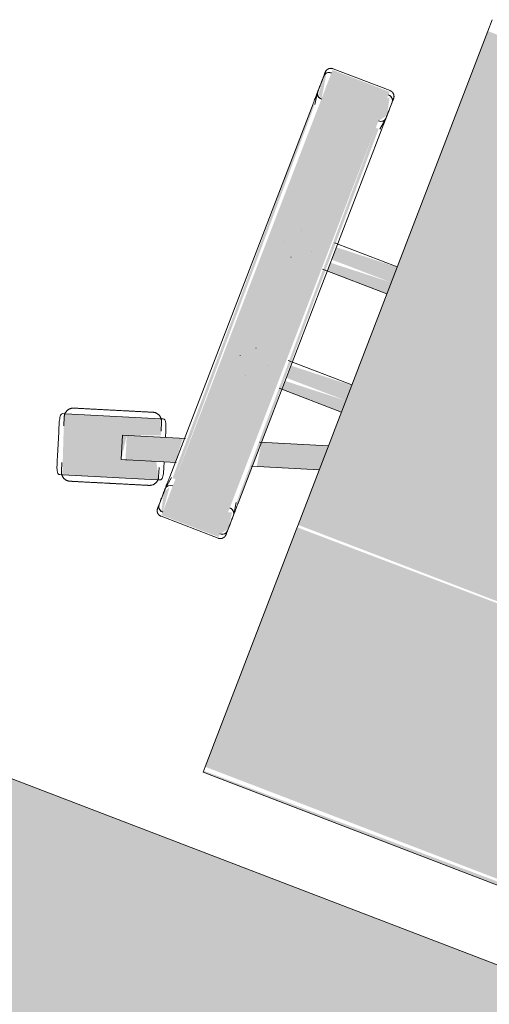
# Model space of a CAD drawing. Header units: millimetres. Extents: x -526411 to -400573, y 47353 to 130199.
# Tile 316 of 543: x -479863 to -479619, y 102110 to 102623. Entities that reach past the tile are written whole.
import ezdxf

# ---------------------------------------------------------------- set-up
doc = ezdxf.new("R2010")
doc.units = ezdxf.units.MM
doc.layers.add('I-FURN', color=30, linetype='Continuous', lineweight=18)

# ---------------------------------------------------------------- blocks, each defined once
blk = doc.blocks.new('80_KA_CE2_coupe werkplek 2P - Type 2-221680-3e Verdieping - Percelen telling LI')
at = {"layer": 'I-FURN'}
blk.add_hatch(color=122, dxfattribs=at).paths.add_polyline_path([(825, 46.57), (825, 846.57), (-825, 846.57), (-825, 46.57), (815, 46.57)], flags=0)
blk.add_line((825, 846.57), (-825, 846.57), dxfattribs=at)
blk = doc.blocks.new('82_3B_bureaustoel - directie vierkant - 82_3B_bureaustoel - directie vierkant-V31-3e Verdieping - Percelen telling LI')
at = {"layer": 'I-FURN'}
for points in [[(203.2, -103.38), (203.2, 171.84), (-203.2, 171.84), (-203.2, -103.38), (137.15, -103.38)], [(-239.51, 104), (-239.51, 124.06), (-271.26, 124.06), (-271.26, 104)], [(-271.26, -104), (-273.51, 104), (-274.44, 102.78), (-272.85, -104), (-272.09, -104)], [(-239.51, -104), (-239.51, 104), (-271.26, 104), (-271.26, -104)], [(-236.34, -104), (-237.93, 104), (-239.51, 104), (-237.27, -104), (-236.45, -104)], [(-203.2, 34.13), (-203.2, 40.26), (-236.34, 38.62), (-236.34, 34.13), (-209.52, 34.13)], [(-203.2, 31.75), (-203.2, 34.13), (-236.34, 34.13), (-236.34, 31.75), (-208.6, 31.75)], [(-203.2, 25.62), (-203.2, 31.75), (-236.34, 30.02), (-236.34, 25.62), (-206.25, 25.62)], [(-203.2, -31.75), (-203.2, -25.62), (-236.34, -27.34), (-236.34, -31.75), (-219.15, -31.75)], [(-203.2, -34.13), (-203.2, -31.75), (-236.34, -31.75), (-236.34, -34.13), (-218.24, -34.13)], [(-203.2, -40.26), (-203.2, -34.13), (-236.34, -35.86), (-236.34, -40.26), (-215.89, -40.26)], [(-239.51, -124.06), (-239.51, -104), (-271.26, -104), (-271.26, -124.06), (-249.12, -124.06)], [(203.2, -106.04), (203.2, -103.38), (-203.2, -104.71), (-203.2, -106.04), (138.17, -106.04)], [(203.2, -238.17), (203.2, -106.04), (-203.2, -106.04), (-203.2, -238.17), (-113.6, -238.17)], [(203.2, -241.23), (203.2, -238.17), (-203.2, -240.34), (-202.02, -241.23), (202.14, -241.23)]]:
    blk.add_hatch(color=122, dxfattribs=at).paths.add_polyline_path(points, flags=0)
h = blk.add_hatch(color=122, dxfattribs=at)
h.paths.add_polyline_path([(-239.51, 107.78), (-236.34, 112.11), (-238.5, 121.43), (-239.51, 120.38), (-239.51, 110.35)], flags=0)
h.paths.add_polyline_path([(-271.26, 107.82), (-273.42, 120.38), (-274.44, 119.44), (-273.53, 109.9), (-271.56, 108.09)], flags=0)
h = blk.add_hatch(color=122, dxfattribs=at)
h.paths.add_polyline_path([(-203.2, -72.7), (-203.2, -59.35), (-236.34, -70.11), (-234.13, -82.75), (-205.51, -73.45)], flags=0)
h.paths.add_polyline_path([(-274.44, -95.85), (-275.3, -82.77), (-302.36, -91.57), (-298.44, -103.65), (-275.13, -96.07)], flags=0)
h = blk.add_hatch(color=122, dxfattribs=at)
h.paths.add_polyline_path([(-278.6, -107.21), (-277.78, -105.66), (-278.61, -107.18)], flags=0)
h.paths.add_polyline_path([(-279.21, -107.41), (-283.82, -98.9), (-298.44, -103.65), (-302.36, -91.57), (-286.35, -85.42), (-289.73, -77.45), (-337.44, -92.95), (-326.92, -122.92), (-279.92, -107.64)], flags=0)
h.paths.add_polyline_path([(-299.1, -103.86), (-301.17, -104.53), (-303.02, -91.78)], flags=0)
h = blk.add_hatch(color=122, dxfattribs=at)
h.paths.add_polyline_path([(-239.51, -122.36), (-236.34, -118.62), (-237.54, -109.59), (-239.51, -110.35), (-239.51, -120.38)], flags=0)
h.paths.add_polyline_path([(-271.26, -122.36), (-272.57, -109.02), (-274.44, -112.11), (-272.28, -121.43)], flags=0)
for p, q in [((-203.2, 171.84), (-203.2, 178.18)), ((-203.2, -103.38), (-203.2, 171.84)), ((-239.51, 124.72), (-271.26, 124.72)), ((-274.44, 119.44), (-274.44, 110.74)), ((-236.34, 110.7), (-236.34, 119.44)), ((-274.44, 111.4), (-274.44, 110.74)), ((-274.41, 110.32), (-273.43, 104)), ((-236.37, 110.29), (-237.34, 104)), ((-236.34, 110.7), (-236.34, 111.36)), ((-274.44, 104), (-274.44, -104)), ((-236.34, -104), (-236.34, 104)), ((-256.56, 40.48), (-256.51, 40.48)), ((-203.2, 40.48), (-238.16, 40.48)), ((-262.93, 31.77), (-262.93, 31.75)), ((-247.85, 31.77), (-247.85, 31.81)), ((-256.52, 25.4), (-256.56, 25.4)), ((-239, 25.4), (-203.2, 25.4)), ((-256.56, -25.4), (-256.51, -25.4)), ((-203.2, -25.4), (-238.69, -25.4)), ((-262.93, -31.77), (-262.93, -31.81)), ((-247.85, -31.77), (-247.85, -31.75)), ((-256.52, -40.48), (-256.56, -40.48)), ((-237.93, -40.48), (-203.2, -40.48)), ((-237.27, -70.42), (-203.2, -59.35)), ((-203.2, -72.7), (-236.76, -83.61)), ((-336.73, -92.72), (-289.73, -77.45)), ((-289.73, -77.45), (-288.41, -77.02)), ((-287.2, -83.3), (-288.67, -78.77)), ((-302.36, -91.57), (-273.96, -82.34)), ((-305.1, -92.45), (-303.02, -91.78)), ((-303.02, -91.78), (-302.81, -91.71)), ((-302.53, -91.62), (-302.36, -91.57)), ((-338.05, -93.15), (-336.73, -92.72)), ((-336.82, -94.42), (-335.35, -98.95)), ((-305.1, -92.46), (-301.17, -104.53)), ((-273.99, -95.7), (-298.44, -103.65)), ((-279.84, -105.95), (-281.31, -101.42)), ((-336.71, -102.73), (-332.79, -114.81)), ((-336.71, -102.73), (-332.79, -114.81)), ((-299.1, -103.86), (-301.17, -104.53)), ((-298.44, -103.65), (-299.1, -103.86)), ((-278.6, -107.21), (-279.92, -107.64)), ((-274.41, -110.32), (-273.43, -104)), ((-236.37, -110.29), (-237.34, -104)), ((-203.2, -106.04), (-203.2, -103.38)), ((-203.2, -238.17), (-203.2, -106.04)), ((-279.92, -107.64), (-326.92, -122.92)), ((-274.44, -110.74), (-274.44, -119.44)), ((-274.44, -110.74), (-274.44, -111.4)), ((-236.34, -119.44), (-236.34, -110.7)), ((-236.34, -111.36), (-236.34, -110.7)), ((-329.46, -117.06), (-327.99, -121.59)), ((-326.92, -122.92), (-328.24, -123.34)), ((-271.26, -124.72), (-239.51, -124.72)), ((-203.2, -241.23), (-203.2, -238.17)), ((-203.2, -241.23), (203.2, -241.23))]:
    blk.add_line(p, q, dxfattribs=at)
at = {"layer": 'I-FURN', "flags": 128}
for points in [[(-274.44, 121.54), (-274.44, 121.67), (-274.43, 121.8), (-274.42, 121.92), (-274.4, 122.05), (-274.38, 122.17), (-274.35, 122.3), (-274.32, 122.42), (-274.28, 122.54), (-274.24, 122.66), (-274.19, 122.78), (-274.14, 122.9), (-274.08, 123.01), (-274.02, 123.12), (-273.95, 123.23), (-273.88, 123.34), (-273.81, 123.44), (-273.73, 123.54), (-273.65, 123.64), (-273.57, 123.73), (-273.48, 123.82), (-273.38, 123.91), (-273.29, 123.99), (-273.19, 124.07), (-273.08, 124.14), (-272.98, 124.22), (-272.87, 124.28), (-272.76, 124.34), (-272.65, 124.4), (-272.53, 124.45), (-272.41, 124.5), (-272.3, 124.55), (-272.17, 124.59), (-272.05, 124.62), (-271.93, 124.65), (-271.8, 124.67), (-271.68, 124.69), (-271.55, 124.71), (-271.43, 124.71), (-271.3, 124.72), (-271.26, 124.72)], [(-239.51, 124.72), (-239.39, 124.72), (-239.26, 124.71), (-239.13, 124.7), (-239.01, 124.68), (-238.88, 124.66), (-238.76, 124.63), (-238.64, 124.6), (-238.52, 124.56), (-238.4, 124.52), (-238.28, 124.47), (-238.16, 124.42), (-238.05, 124.36), (-237.94, 124.3), (-237.83, 124.23), (-237.72, 124.16), (-237.62, 124.09), (-237.52, 124.01), (-237.42, 123.93), (-237.33, 123.85), (-237.24, 123.76), (-237.15, 123.66), (-237.07, 123.57), (-236.99, 123.47), (-236.91, 123.36), (-236.84, 123.26), (-236.78, 123.15), (-236.71, 123.04), (-236.66, 122.93), (-236.6, 122.81), (-236.55, 122.69), (-236.51, 122.58), (-236.47, 122.45), (-236.44, 122.33), (-236.41, 122.21), (-236.39, 122.08), (-236.37, 121.96), (-236.35, 121.83), (-236.34, 121.71), (-236.34, 121.58), (-236.34, 121.54)], [(-274.44, 120.11), (-274.44, 120.37), (-274.44, 120.61), (-274.44, 120.83), (-274.44, 121.01), (-274.44, 121.17), (-274.44, 121.3), (-274.44, 121.4), (-274.44, 121.48), (-274.44, 121.52), (-274.44, 121.54)], [(-274.44, 121.54), (-274.44, 121.53), (-274.44, 121.49), (-274.44, 121.42), (-274.44, 121.32), (-274.44, 121.19), (-274.44, 121.04), (-274.44, 120.86), (-274.44, 120.65), (-274.44, 120.42), (-274.44, 120.16), (-274.44, 119.87), (-274.44, 119.56), (-274.44, 119.23), (-274.44, 118.86), (-274.44, 118.48), (-274.44, 118.07), (-274.44, 117.64), (-274.44, 117.19), (-274.44, 116.72), (-274.44, 116.22), (-274.44, 115.71), (-274.44, 115.18), (-274.44, 114.63), (-274.44, 114.06), (-274.44, 113.48), (-274.44, 112.88), (-274.44, 112.27), (-274.44, 111.64), (-274.44, 111.01), (-274.44, 110.36), (-274.44, 109.7), (-274.44, 109.03), (-274.44, 108.36), (-274.44, 107.67), (-274.44, 106.98), (-274.44, 106.29), (-274.44, 105.59), (-274.44, 104.89), (-274.44, 104.19), (-274.44, 104)], [(-236.34, 104), (-236.34, 104.7), (-236.34, 105.4), (-236.34, 106.1), (-236.34, 106.8), (-236.34, 107.49), (-236.34, 108.17), (-236.34, 108.85), (-236.34, 109.52), (-236.34, 110.18), (-236.34, 110.83), (-236.34, 111.47), (-236.34, 112.1), (-236.34, 112.72), (-236.34, 113.32), (-236.34, 113.91), (-236.34, 114.48), (-236.34, 115.03), (-236.34, 115.57), (-236.34, 116.09), (-236.34, 116.59), (-236.34, 117.06), (-236.34, 117.52), (-236.34, 117.96), (-236.34, 118.37), (-236.34, 118.76), (-236.34, 119.13), (-236.34, 119.47), (-236.34, 119.79), (-236.34, 120.08), (-236.34, 120.35), (-236.34, 120.59), (-236.34, 120.81), (-236.34, 121), (-236.34, 121.16), (-236.34, 121.29), (-236.34, 121.39), (-236.34, 121.47), (-236.34, 121.52), (-236.34, 121.54)], [(-236.34, 121.54), (-236.34, 121.53), (-236.34, 121.49), (-236.34, 121.42), (-236.34, 121.32), (-236.34, 121.19), (-236.34, 121.04), (-236.34, 120.86), (-236.34, 120.65), (-236.34, 120.42), (-236.34, 120.16), (-236.34, 120.11)], [(-314.22, -82.06), (-313.43, -81.81), (-312.65, -81.56), (-311.88, -81.3), (-311.1, -81.05), (-310.33, -80.8), (-309.57, -80.55), (-308.81, -80.31), (-308.07, -80.07), (-307.33, -79.83), (-306.6, -79.59), (-305.89, -79.36), (-305.19, -79.13), (-304.5, -78.91), (-303.83, -78.69), (-303.18, -78.48), (-302.54, -78.27), (-301.93, -78.07), (-301.33, -77.88), (-300.75, -77.69), (-300.19, -77.51), (-299.66, -77.34), (-299.15, -77.17), (-298.67, -77.01), (-298.2, -76.86), (-297.77, -76.72), (-297.36, -76.59), (-296.98, -76.46), (-296.62, -76.35), (-296.3, -76.24), (-296, -76.15), (-295.73, -76.06), (-295.49, -75.98), (-295.28, -75.91), (-295.1, -75.85), (-294.95, -75.81), (-294.84, -75.77), (-294.75, -75.74), (-294.7, -75.72), (-294.67, -75.71)], [(-294.67, -75.71), (-294.69, -75.72), (-294.73, -75.73), (-294.81, -75.76), (-294.92, -75.79), (-295.06, -75.84), (-295.23, -75.9), (-295.43, -75.96), (-295.66, -76.04), (-295.92, -76.12), (-296.21, -76.22), (-296.53, -76.32), (-296.88, -76.43), (-297.25, -76.55), (-297.66, -76.68), (-298.08, -76.82), (-298.54, -76.97), (-299.02, -77.13), (-299.52, -77.29), (-300.05, -77.46), (-300.6, -77.64), (-301.17, -77.83), (-301.76, -78.02), (-302.37, -78.22), (-303.01, -78.42), (-303.66, -78.63), (-304.32, -78.85), (-305, -79.07), (-305.7, -79.3), (-306.41, -79.53), (-307.13, -79.76), (-307.87, -80), (-308.61, -80.24), (-309.37, -80.49), (-310.13, -80.74), (-310.89, -80.99), (-311.67, -81.24), (-312.44, -81.49), (-313.22, -81.74), (-314, -82), (-314.22, -82.06)], [(-294.67, -75.71), (-294.49, -75.66), (-294.3, -75.61), (-294.12, -75.57), (-293.93, -75.54), (-293.74, -75.51), (-293.55, -75.49), (-293.36, -75.48), (-293.17, -75.48), (-292.98, -75.49), (-292.79, -75.5), (-292.6, -75.52), (-292.41, -75.55), (-292.23, -75.58), (-292.04, -75.62), (-291.86, -75.67), (-291.67, -75.73), (-291.49, -75.8), (-291.32, -75.87), (-291.14, -75.95), (-290.97, -76.03), (-290.81, -76.12), (-290.65, -76.22), (-290.49, -76.33), (-290.33, -76.44), (-290.18, -76.56), (-290.04, -76.68), (-289.9, -76.81), (-289.76, -76.95), (-289.63, -77.09), (-289.51, -77.23), (-289.39, -77.38), (-289.28, -77.53), (-289.18, -77.69), (-289.08, -77.86), (-288.99, -78.02), (-288.9, -78.19), (-288.82, -78.37), (-288.75, -78.54), (-288.69, -78.72), (-288.67, -78.77)], [(-314.22, -82.06), (-315, -82.32), (-315.78, -82.57), (-316.56, -82.82), (-317.33, -83.08), (-318.1, -83.33), (-318.86, -83.57), (-319.62, -83.82), (-320.36, -84.06), (-321.1, -84.3), (-321.83, -84.54), (-322.54, -84.77), (-323.24, -85), (-323.93, -85.22), (-324.6, -85.44), (-325.25, -85.65), (-325.89, -85.86), (-326.51, -86.06), (-327.1, -86.25), (-327.68, -86.44), (-328.24, -86.62), (-328.77, -86.79), (-329.28, -86.96), (-329.77, -87.12), (-330.23, -87.27), (-330.66, -87.41), (-331.07, -87.54), (-331.45, -87.67), (-331.81, -87.78), (-332.14, -87.89), (-332.43, -87.98), (-332.7, -88.07), (-332.94, -88.15), (-333.15, -88.22), (-333.33, -88.27), (-333.48, -88.32), (-333.59, -88.36), (-333.68, -88.39), (-333.74, -88.41), (-333.76, -88.41)], [(-333.76, -88.42), (-333.75, -88.41), (-333.7, -88.4), (-333.62, -88.37), (-333.51, -88.33), (-333.37, -88.29), (-333.2, -88.23), (-333, -88.17), (-332.77, -88.09), (-332.51, -88.01), (-332.22, -87.91), (-331.9, -87.81), (-331.55, -87.7), (-331.18, -87.58), (-330.78, -87.45), (-330.35, -87.31), (-329.89, -87.16), (-329.41, -87), (-328.91, -86.84), (-328.38, -86.67), (-327.83, -86.49), (-327.26, -86.3), (-326.67, -86.11), (-326.06, -85.91), (-325.43, -85.71), (-324.78, -85.5), (-324.11, -85.28), (-323.43, -85.06), (-322.73, -84.83), (-322.02, -84.6), (-321.3, -84.37), (-320.56, -84.13), (-319.82, -83.89), (-319.07, -83.64), (-318.31, -83.39), (-317.54, -83.14), (-316.77, -82.89), (-315.99, -82.64), (-315.21, -82.39), (-314.43, -82.13), (-314.22, -82.06)], [(-336.82, -94.42), (-336.87, -94.23), (-336.92, -94.05), (-336.96, -93.86), (-337, -93.68), (-337.02, -93.49), (-337.04, -93.3), (-337.05, -93.11), (-337.05, -92.92), (-337.05, -92.73), (-337.03, -92.54), (-337.01, -92.35), (-336.99, -92.16), (-336.95, -91.97), (-336.91, -91.79), (-336.86, -91.6), (-336.8, -91.42), (-336.74, -91.24), (-336.67, -91.06), (-336.59, -90.89), (-336.5, -90.72), (-336.41, -90.55), (-336.31, -90.39), (-336.2, -90.23), (-336.09, -90.08), (-335.98, -89.93), (-335.85, -89.78), (-335.72, -89.64), (-335.59, -89.51), (-335.45, -89.38), (-335.3, -89.26), (-335.15, -89.14), (-335, -89.03), (-334.84, -88.92), (-334.68, -88.82), (-334.51, -88.73), (-334.34, -88.65), (-334.17, -88.57), (-333.99, -88.5), (-333.81, -88.43), (-333.76, -88.42)], [(-279.84, -105.95), (-279.78, -106.13), (-279.74, -106.31), (-279.7, -106.5), (-279.66, -106.69), (-279.64, -106.88), (-279.62, -107.07), (-279.61, -107.26), (-279.61, -107.45), (-279.61, -107.64), (-279.62, -107.83), (-279.64, -108.02), (-279.67, -108.21), (-279.71, -108.39), (-279.75, -108.58), (-279.8, -108.76), (-279.86, -108.94), (-279.92, -109.12), (-279.99, -109.3), (-280.07, -109.47), (-280.16, -109.64), (-280.25, -109.81), (-280.35, -109.97), (-280.45, -110.13), (-280.56, -110.29), (-280.68, -110.44), (-280.81, -110.58), (-280.94, -110.72), (-281.07, -110.86), (-281.21, -110.98), (-281.36, -111.11), (-281.51, -111.23), (-281.66, -111.34), (-281.82, -111.44), (-281.98, -111.54), (-282.15, -111.63), (-282.32, -111.72), (-282.49, -111.8), (-282.67, -111.87), (-282.85, -111.93), (-282.9, -111.95)], [(-274.44, -104), (-274.44, -104.7), (-274.44, -105.4), (-274.44, -106.1), (-274.44, -106.8), (-274.44, -107.49), (-274.44, -108.17), (-274.44, -108.85), (-274.44, -109.52), (-274.44, -110.18), (-274.44, -110.83), (-274.44, -111.47), (-274.44, -112.1), (-274.44, -112.72), (-274.44, -113.32), (-274.44, -113.91), (-274.44, -114.48), (-274.44, -115.03), (-274.44, -115.57), (-274.44, -116.09), (-274.44, -116.59), (-274.44, -117.06), (-274.44, -117.52), (-274.44, -117.96), (-274.44, -118.37), (-274.44, -118.76), (-274.44, -119.13), (-274.44, -119.47), (-274.44, -119.79), (-274.44, -120.08), (-274.44, -120.35), (-274.44, -120.59), (-274.44, -120.81), (-274.44, -121), (-274.44, -121.16), (-274.44, -121.29), (-274.44, -121.39), (-274.44, -121.47), (-274.44, -121.52), (-274.44, -121.54)], [(-236.34, -121.54), (-236.34, -121.53), (-236.34, -121.49), (-236.34, -121.42), (-236.34, -121.32), (-236.34, -121.19), (-236.34, -121.04), (-236.34, -120.86), (-236.34, -120.65), (-236.34, -120.42), (-236.34, -120.16), (-236.34, -119.87), (-236.34, -119.56), (-236.34, -119.23), (-236.34, -118.86), (-236.34, -118.48), (-236.34, -118.07), (-236.34, -117.64), (-236.34, -117.19), (-236.34, -116.72), (-236.34, -116.22), (-236.34, -115.71), (-236.34, -115.18), (-236.34, -114.63), (-236.34, -114.06), (-236.34, -113.48), (-236.34, -112.88), (-236.34, -112.27), (-236.34, -111.64), (-236.34, -111.01), (-236.34, -110.36), (-236.34, -109.7), (-236.34, -109.03), (-236.34, -108.36), (-236.34, -107.67), (-236.34, -106.98), (-236.34, -106.29), (-236.34, -105.59), (-236.34, -104.89), (-236.34, -104.19), (-236.34, -104)], [(-302.44, -118.3), (-301.66, -118.05), (-300.88, -117.79), (-300.1, -117.54), (-299.33, -117.29), (-298.56, -117.04), (-297.8, -116.79), (-297.04, -116.54), (-296.29, -116.3), (-295.56, -116.06), (-294.83, -115.83), (-294.12, -115.59), (-293.42, -115.37), (-292.73, -115.14), (-292.06, -114.93), (-291.41, -114.71), (-290.77, -114.51), (-290.15, -114.31), (-289.55, -114.11), (-288.98, -113.92), (-288.42, -113.74), (-287.89, -113.57), (-287.38, -113.41), (-286.89, -113.25), (-286.43, -113.1), (-286, -112.96), (-285.59, -112.82), (-285.2, -112.7), (-284.85, -112.58), (-284.52, -112.48), (-284.22, -112.38), (-283.96, -112.29), (-283.72, -112.22), (-283.51, -112.15), (-283.33, -112.09), (-283.18, -112.04), (-283.06, -112), (-282.98, -111.98), (-282.92, -111.96), (-282.9, -111.95)], [(-282.9, -111.95), (-282.91, -111.95), (-282.96, -111.97), (-283.04, -111.99), (-283.15, -112.03), (-283.29, -112.08), (-283.46, -112.13), (-283.66, -112.2), (-283.89, -112.27), (-284.15, -112.36), (-284.44, -112.45), (-284.76, -112.55), (-285.11, -112.67), (-285.48, -112.79), (-285.88, -112.92), (-286.31, -113.06), (-286.76, -113.21), (-287.24, -113.36), (-287.75, -113.53), (-288.27, -113.7), (-288.82, -113.88), (-289.4, -114.06), (-289.99, -114.25), (-290.6, -114.45), (-291.23, -114.66), (-291.88, -114.87), (-292.55, -115.08), (-293.23, -115.31), (-293.93, -115.53), (-294.64, -115.76), (-295.36, -116), (-296.09, -116.24), (-296.84, -116.48), (-297.59, -116.72), (-298.35, -116.97), (-299.12, -117.22), (-299.89, -117.47), (-300.67, -117.72), (-301.45, -117.98), (-302.23, -118.23), (-302.44, -118.3)], [(-321.99, -124.65), (-322.17, -124.71), (-322.35, -124.75), (-322.54, -124.79), (-322.73, -124.83), (-322.92, -124.85), (-323.11, -124.87), (-323.3, -124.88), (-323.49, -124.88), (-323.68, -124.88), (-323.87, -124.87), (-324.06, -124.85), (-324.25, -124.82), (-324.43, -124.78), (-324.62, -124.74), (-324.8, -124.69), (-324.98, -124.63), (-325.16, -124.57), (-325.34, -124.5), (-325.51, -124.42), (-325.68, -124.33), (-325.85, -124.24), (-326.01, -124.14), (-326.17, -124.04), (-326.33, -123.92), (-326.48, -123.81), (-326.62, -123.68), (-326.76, -123.55), (-326.9, -123.42), (-327.02, -123.28), (-327.15, -123.13), (-327.27, -122.98), (-327.38, -122.83), (-327.48, -122.67), (-327.58, -122.51), (-327.67, -122.34), (-327.76, -122.17), (-327.84, -122), (-327.91, -121.82), (-327.97, -121.64), (-327.99, -121.59)], [(-302.44, -118.3), (-303.22, -118.55), (-304, -118.81), (-304.78, -119.06), (-305.56, -119.31), (-306.33, -119.56), (-307.09, -119.81), (-307.84, -120.05), (-308.59, -120.3), (-309.33, -120.54), (-310.05, -120.77), (-310.77, -121), (-311.47, -121.23), (-312.15, -121.46), (-312.82, -121.67), (-313.48, -121.89), (-314.11, -122.09), (-314.73, -122.29), (-315.33, -122.49), (-315.91, -122.68), (-316.46, -122.86), (-317, -123.03), (-317.51, -123.19), (-317.99, -123.35), (-318.45, -123.5), (-318.89, -123.64), (-319.3, -123.78), (-319.68, -123.9), (-320.04, -124.02), (-320.36, -124.12), (-320.66, -124.22), (-320.93, -124.31), (-321.17, -124.38), (-321.38, -124.45), (-321.56, -124.51), (-321.7, -124.56), (-321.82, -124.6), (-321.91, -124.62), (-321.96, -124.64), (-321.99, -124.65)], [(-321.99, -124.65), (-321.97, -124.65), (-321.93, -124.63), (-321.85, -124.6), (-321.74, -124.57), (-321.6, -124.52), (-321.43, -124.47), (-321.23, -124.4), (-321, -124.33), (-320.74, -124.24), (-320.45, -124.15), (-320.13, -124.05), (-319.78, -123.93), (-319.4, -123.81), (-319, -123.68), (-318.57, -123.54), (-318.12, -123.39), (-317.64, -123.24), (-317.14, -123.07), (-316.61, -122.9), (-316.06, -122.72), (-315.49, -122.54), (-314.9, -122.35), (-314.28, -122.15), (-313.65, -121.94), (-313, -121.73), (-312.34, -121.51), (-311.65, -121.29), (-310.96, -121.07), (-310.25, -120.84), (-309.52, -120.6), (-308.79, -120.36), (-308.05, -120.12), (-307.29, -119.88), (-306.53, -119.63), (-305.76, -119.38), (-304.99, -119.13), (-304.21, -118.88), (-303.43, -118.62), (-302.65, -118.37), (-302.44, -118.3)], [(-274.44, -121.54), (-274.44, -121.53), (-274.44, -121.49), (-274.44, -121.42), (-274.44, -121.32), (-274.44, -121.19), (-274.44, -121.04), (-274.44, -120.86), (-274.44, -120.65), (-274.44, -120.42), (-274.44, -120.16), (-274.44, -120.11)], [(-271.26, -124.72), (-271.39, -124.72), (-271.52, -124.71), (-271.64, -124.7), (-271.77, -124.68), (-271.89, -124.66), (-272.02, -124.63), (-272.14, -124.6), (-272.26, -124.56), (-272.38, -124.52), (-272.5, -124.47), (-272.62, -124.42), (-272.73, -124.36), (-272.84, -124.3), (-272.95, -124.23), (-273.06, -124.16), (-273.16, -124.09), (-273.26, -124.01), (-273.36, -123.93), (-273.45, -123.85), (-273.54, -123.76), (-273.63, -123.66), (-273.71, -123.57), (-273.79, -123.47), (-273.86, -123.36), (-273.94, -123.26), (-274, -123.15), (-274.06, -123.04), (-274.12, -122.93), (-274.17, -122.81), (-274.22, -122.69), (-274.27, -122.58), (-274.31, -122.45), (-274.34, -122.33), (-274.37, -122.21), (-274.39, -122.08), (-274.41, -121.96), (-274.43, -121.83), (-274.43, -121.71), (-274.44, -121.58), (-274.44, -121.54)], [(-236.34, -121.54), (-236.34, -121.67), (-236.35, -121.8), (-236.36, -121.92), (-236.38, -122.05), (-236.4, -122.17), (-236.43, -122.3), (-236.46, -122.42), (-236.5, -122.54), (-236.54, -122.66), (-236.59, -122.78), (-236.64, -122.9), (-236.7, -123.01), (-236.76, -123.12), (-236.82, -123.23), (-236.89, -123.34), (-236.97, -123.44), (-237.05, -123.54), (-237.13, -123.64), (-237.21, -123.73), (-237.3, -123.82), (-237.39, -123.91), (-237.49, -123.99), (-237.59, -124.07), (-237.69, -124.14), (-237.8, -124.22), (-237.91, -124.28), (-238.02, -124.34), (-238.13, -124.4), (-238.25, -124.45), (-238.36, -124.5), (-238.48, -124.55), (-238.6, -124.59), (-238.73, -124.62), (-238.85, -124.65), (-238.97, -124.67), (-239.1, -124.69), (-239.23, -124.71), (-239.35, -124.71), (-239.48, -124.72), (-239.51, -124.72)], [(-236.34, -120.11), (-236.34, -120.37), (-236.34, -120.61), (-236.34, -120.83), (-236.34, -121.01), (-236.34, -121.17), (-236.34, -121.3), (-236.34, -121.4), (-236.34, -121.48), (-236.34, -121.52), (-236.34, -121.54)]]:
    blk.add_lwpolyline(points, dxfattribs=at)
at = {"layer": 'I-FURN'}
for centre, major_axis, ratio, start_param, end_param in [((-271.26, 119.44), (3.17, 0), 0.918218, 1.570796, 3.141593), ((-271.26, 119.44), (-3.17, 0), 0.918252, 4.974188, 6.283185), ((-239.51, 119.44), (3.17, 0), 0.918218, 0, 1.570796), ((-239.51, 119.44), (3.17, 0), 0.918252, 0, 1.308997), ((-271.22, 110.74), (-3.22, 0), 0.918218, 0, 1.570796), ((-271.22, 110.74), (3.22, 0), 0.918252, 3.141593, 4.45059), ((-239.51, 110.7), (3.17, 0), 0.918218, 4.712389, 6.283185), ((-239.51, 110.7), (-3.17, 0), 0.918252, 1.832596, 3.141593), ((-271.22, -110.74), (3.22, 0), 0.918218, 1.58549, 3.141593), ((-271.22, -110.74), (-3.22, 0), 0.918252, 4.712389, 6.283185), ((-239.51, -110.7), (3.17, 0), 0.918218, 0, 1.570796), ((-239.51, -110.7), (3.17, 0), 0.918252, 0, 1.308997), ((-271.26, -119.44), (3.17, 0), 0.918218, 3.141593, 4.712389), ((-271.26, -119.44), (3.18, 0), 0.918252, 3.141593, 4.45059), ((-239.51, -119.44), (3.17, 0), 0.918218, 4.712389, 6.283185), ((-239.51, -119.44), (3.17, 0), 0.918252, 4.974188, 6.283185)]:
    blk.add_ellipse(centre, major_axis=major_axis, ratio=ratio, start_param=start_param, end_param=end_param, dxfattribs=at)
for points, knots in [([(-283.87, -85.56), (-284.32, -84.16), (-284.97, -82.13), (-285.8, -79.82), (-286.52, -78.19), (-287.37, -77.03), (-288.05, -76.9), (-288.41, -77.02)], [0, 0, 0, 0, 0.285714, 0.428571, 0.571429, 0.785714, 1, 1, 1, 1]), ([(-338.05, -93.15), (-338.53, -93.3), (-338.93, -93.9), (-338.84, -95.46), (-338.47, -97.2), (-337.71, -99.65), (-337.05, -101.68), (-336.71, -102.73)], [0, 0, 0, 0, 0.285714, 0.428571, 0.571429, 0.785714, 1, 1, 1, 1]), ([(-278.6, -107.21), (-278.31, -107.1), (-278, -106.83), (-277.81, -106.23), (-277.75, -105.5), (-277.94, -104.18), (-278.38, -102.56), (-278.79, -101.19), (-279.26, -99.72), (-279.66, -98.5), (-279.94, -97.64)], [0, 0, 0, 0, 0.166667, 0.25, 0.333333, 0.5, 0.666667, 0.75, 0.833333, 1, 1, 1, 1]), ([(-332.79, -114.81), (-332.51, -115.67), (-332.11, -116.89), (-331.62, -118.36), (-331.16, -119.71), (-330.56, -121.28), (-329.94, -122.45), (-329.46, -123.02), (-328.96, -123.39), (-328.55, -123.43), (-328.24, -123.34)], [0, 0, 0, 0, 0.166667, 0.25, 0.333333, 0.5, 0.666667, 0.75, 0.833333, 1, 1, 1, 1])]:
    blk.add_open_spline(points, degree=3, knots=knots, dxfattribs=at)

msp = doc.modelspace()

# ---------------------------------------------------------------- block references
at = {"layer": 'I-FURN', "rotation": 338.999999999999}
for name, p in [('82_3B_bureaustoel - directie vierkant - 82_3B_bureaustoel - directie vierkant-V31-3e Verdieping - Percelen telling LI', (-479491.97, 102383.59)), ('80_KA_CE2_coupe werkplek 2P - Type 2-221680-3e Verdieping - Percelen telling LI', (-479825.68, 101304.96))]:
    msp.add_blockref(name, p, dxfattribs=at)

doc.saveas('drawing.dxf')
